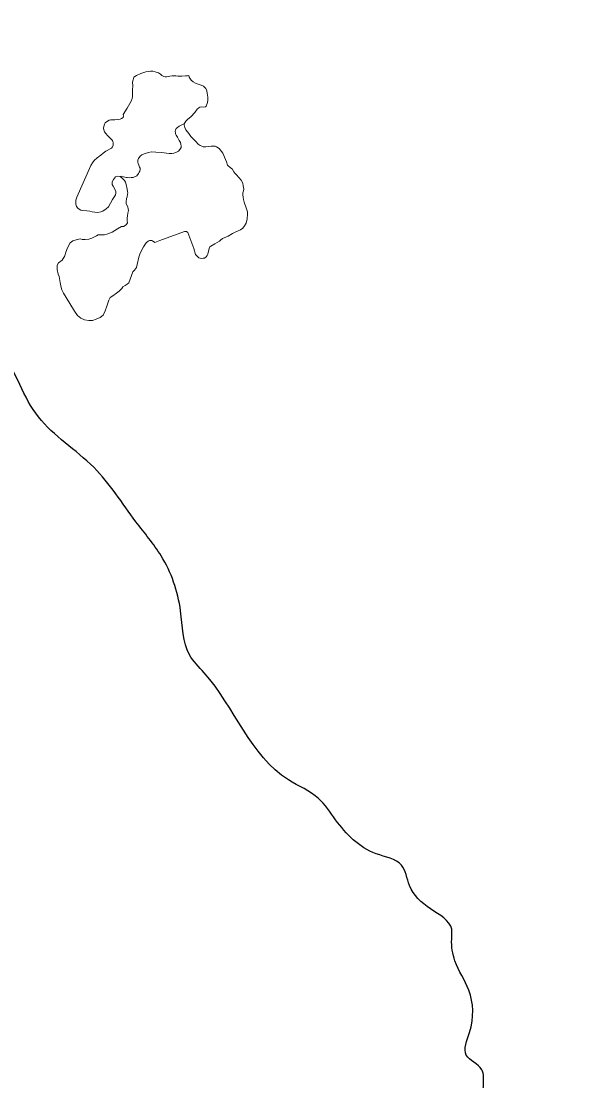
# Model space of a CAD drawing. Extents: x -1643653 to 4543381, y 1624270 to 13878484.
# Drawn here: x 684302 to 687442, y 8982407 to 8988487 of the extents above; entities that cross this region are included whole.
import ezdxf

# ---------------------------------------------------------------- set-up
doc = ezdxf.new("R2010")
doc.units = 0
doc.header["$LTSCALE"] = 200
doc.linetypes.add('LONG_DASH_SHORT_DASH', pattern=[9.9, 6, -1.2, 1.5, -1.2])
for name, color, linetype, lineweight in [('1', 7, 'Continuous', 13), ('24', 7, 'Continuous', 25), ('29', 7, 'Continuous', 13), ('7', 7, 'LONG_DASH_SHORT_DASH', 60)]:
    doc.layers.add(name, color=color, linetype=linetype, lineweight=lineweight)

msp = doc.modelspace()

# ---------------------------------------------------------------- linework, layer by layer
at = {"layer": '1', "lineweight": 25}
msp.add_spline([(814781, 9009175.5), (814787.2, 9009173.4), (814796.9, 9009173.4), (814799.4, 9009172.4), (814805.1, 9009174.5), (814805.6, 9009176.5), (814811.7, 9009179.5), (814811.7, 9009179.5), (814801.5, 9009181), (814790.7, 9009181.5), (814784.1, 9009183.1), (814777.4, 9009185.1), (814778.4, 9009175.5)], degree=3, dxfattribs=at)
at = {"layer": '24'}
msp.add_spline([(687252.8, 8980199.7), (687166.4, 8980215.3), (687101.2, 8980261.9), (687040.7, 8980308.5), (686970.8, 8980317.8), (686901, 8980317.8), (686742.7, 8980252.6), (686575, 8980285.2), (686332.9, 8980415.6), (686239.8, 8980462.2), (686267.7, 8980560.1), (686249.1, 8980648.6), (686319, 8980867.6), (686603, 8981398.7), (686663.5, 8981524.5), (686724, 8981794.7), (686910.3, 8982102.2), (686952.2, 8982386.4), (686942.9, 8982470.3), (686854.4, 8982554.2), (686873, 8982684.6), (686868.4, 8982926.9), (686789.2, 8983094.6), (686770.6, 8983220.4), (686770.6, 8983276.3), (686649.6, 8983392.8), (686528.5, 8983527.9), (686481.9, 8983644.4), (686337.6, 8983709.6), (686104.8, 8983905.3), (686007, 8984026.5), (685834.7, 8984133.6), (685350.5, 8984748.6), (685266.7, 8984851.1), (685215.5, 8985102.7), (685103.7, 8985419.5), (684959.4, 8985615.2), (684717.3, 8985927.4), (684400.6, 8986216.2), (684191.1, 8986598.3), (684139.9, 8986682.2), (684130.6, 8986994.3), (684088.7, 8987409), (684153.8, 8987749.1), (684107.3, 8988103.2), (684107.3, 8988163.8), (684139.9, 8988163.8), (684139.9, 8988382.8), (684144.5, 8988434), (684116.6, 8988480.6), (684102.6, 8988494.6), (684144.5, 8988555.1), (684177.1, 8988713.5), (684186.5, 8988820.7), (684158.5, 8988895.2), (684144.5, 8989067.6), (684116.6, 8989361.2), (684093.3, 8989528.9), (684051.4, 8989761.8), (683823.3, 8990125.3), (683259.9, 8990786.8)], degree=3, dxfattribs=at)
at = {"layer": '29'}
for points in [[(685262.6, 8988174.7), (685255.5, 8988173.7), (685242.9, 8988173.1), (685222, 8988171.4), (685199, 8988172.2), (685188, 8988172.8), (685168.1, 8988173.9), (685153.7, 8988171.7), (685144.9, 8988168.9), (685134.5, 8988167.4), (685127.3, 8988167.2), (685118.6, 8988169.8), (685109, 8988176.3), (685100.2, 8988182.9), (685088.6, 8988191.5), (685069.9, 8988197.3), (685056.4, 8988199.5), (685042.2, 8988199.7), (685016.8, 8988197.5), (684987.8, 8988187.2), (684963.5, 8988176.1), (684948.3, 8988165.1), (684942.7, 8988151.5), (684940.6, 8988136.7), (684941.2, 8988116.3), (684939.7, 8988092.6), (684939, 8988071.4), (684939.5, 8988054.6), (684937.5, 8988043.2), (684931.6, 8988027.9), (684908.8, 8987987.3), (684886.7, 8987951.4), (684887.7, 8987943.2), (684886, 8987934.3), (684877.4, 8987928.2), (684868.8, 8987925.7), (684855, 8987922.5), (684838.9, 8987921.4), (684827.4, 8987921.9), (684815.4, 8987920.2)], [(685214.4, 8987791), (685208.2, 8987801.9), (685197.1, 8987821), (685190.7, 8987833), (685187.3, 8987840.9), (685186, 8987847.1), (685185.2, 8987855), (685186, 8987862.4), (685189.6, 8987870.7), (685197.3, 8987877.7), (685207.7, 8987885.6), (685218.8, 8987891.2), (685230.1, 8987896), (685235.9, 8987898.8), (685239.1, 8987904.3), (685246, 8987913.5), (685257.2, 8987925), (685273.5, 8987939), (685297.1, 8987963.4), (685311.1, 8987982.6), (685319.7, 8987990.7), (685326.3, 8987994.1), (685334.4, 8987995), (685349, 8987993), (685358.5, 8987995), (685361.9, 8987999.3), (685369.9, 8988020.2), (685372.2, 8988034.2), (685371.4, 8988052), (685368.8, 8988074.4), (685366.5, 8988088.2), (685361, 8988101.4), (685347.5, 8988114), (685333.5, 8988120.9), (685317.1, 8988125.8), (685301, 8988131.5), (685288.1, 8988138.7), (685276.6, 8988147.8), (685265.4, 8988165.6), (685262.6, 8988174.7)], [(684815.4, 8987920.2), (684806.2, 8987918.8), (684796.1, 8987913), (684783.5, 8987903.9), (684779.2, 8987895.8), (684775.2, 8987883.5), (684774, 8987873.7), (684775.5, 8987862.8), (684779.5, 8987851.6), (684786.4, 8987842.5), (684795.8, 8987830.7), (684810.8, 8987815.8), (684824.8, 8987803.2), (684827.1, 8987798), (684828.9, 8987787.5), (684828.6, 8987774.8), (684825.5, 8987765.9), (684818.9, 8987758.5), (684787.2, 8987740.4), (684772.3, 8987729.5), (684757.4, 8987717.5), (684737.8, 8987702.5), (684720.6, 8987688.2), (684710.9, 8987674.4), (684701.1, 8987659.5), (684621.3, 8987477.6), (684615.6, 8987460.4), (684614.4, 8987449.5), (684615, 8987438), (684619.6, 8987423.7), (684625.9, 8987415), (684634.5, 8987408.7), (684644.3, 8987403), (684655.2, 8987401.8), (684677, 8987398.4), (684695.9, 8987397.8), (684708, 8987393.2), (684724.6, 8987390.4), (684740.7, 8987389.2), (684757.4, 8987393.2)], [(685238, 8987280.8), (685250, 8987280.2), (685256.9, 8987274.5), (685292, 8987183.2), (685301.7, 8987147.6), (685320.7, 8987129.8), (685335.6, 8987125.3), (685344.2, 8987126.4), (685352.8, 8987128.1), (685361.4, 8987134.4), (685367.8, 8987142.5), (685371.8, 8987149.9), (685379.2, 8987182.7), (685383.8, 8987193), (685388.4, 8987197), (685412.1, 8987210.3), (685438.3, 8987225.1), (685445.1, 8987231), (685456.2, 8987241.1), (685488.5, 8987253), (685513.6, 8987269.1), (685529.1, 8987275.7), (685542.8, 8987282.3), (685559.6, 8987290.1), (685572.1, 8987300.2), (685582.3, 8987312.7), (685591.9, 8987328.3), (685597.2, 8987353.3), (685600.2, 8987380.2), (685599, 8987394), (685591.9, 8987416.7), (685580.5, 8987448.2), (685577, 8987464.9), (685574.6, 8987475), (685573.4, 8987491.8), (685573.4, 8987503.1), (685577, 8987514.5), (685577.6, 8987523.4), (685575.2, 8987542.5), (685572.2, 8987556.8), (685562.6, 8987575.4), (685548.9, 8987589.7), (685536.9, 8987606.4), (685526.8, 8987614.2), (685520.2, 8987623.1), (685511.2, 8987639.3), (685501.7, 8987646.4), (685485.5, 8987661.4), (685479.5, 8987679.3), (685473.6, 8987694.2), (685458.4, 8987730.7), (685436.6, 8987757.5), (685421.1, 8987766.9), (685413.3, 8987769.8), (685412.1, 8987769.9), (685401.6, 8987770.7), (685390.1, 8987769.5), (685373.7, 8987767.8), (685360.2, 8987766.1), (685345.9, 8987766.6), (685338.1, 8987769.2), (685327.5, 8987774.7), (685316.6, 8987781.6), (685302.8, 8987796.2), (685288.7, 8987811.4), (685275, 8987825.2), (685262, 8987842.4), (685246, 8987864.2), (685239.3, 8987877.9), (685237.6, 8987884.8), (685235.3, 8987893.1), (685235.9, 8987898.8), (685230.1, 8987896), (685218.8, 8987891.2), (685207.7, 8987885.6), (685197.3, 8987877.7), (685189.6, 8987870.7), (685186, 8987862.4), (685185.2, 8987855), (685186, 8987847.1), (685187.3, 8987840.9), (685190.7, 8987833), (685197.1, 8987821), (685208.2, 8987801.9), (685214.4, 8987791), (685217.4, 8987780.8), (685219.7, 8987770.5), (685218.6, 8987762.3), (685210.6, 8987750.2), (685203.5, 8987741.2), (685188.6, 8987733.6), (685176.5, 8987729.7), (685165.6, 8987727.8), (685150.7, 8987728.1), (685135, 8987730.6), (685107.5, 8987733.4), (685073, 8987735.9), (685046, 8987737), (685033, 8987734.1), (685018.7, 8987730.2), (685005.8, 8987726)], [(684868.8, 8987596.4), (684874.9, 8987597.1), (684887.5, 8987594.3), (684902.6, 8987590.3), (684910, 8987589.9), (684922.4, 8987589.2), (684931.5, 8987589.7), (684943, 8987590.3), (684951.5, 8987593.3), (684964.1, 8987600.1), (684973.9, 8987612.4), (684978.2, 8987620.3), (684982.2, 8987627.1), (684983.9, 8987635.4), (684983, 8987643.5), (684980.9, 8987650.2), (684975.7, 8987661.6), (684972.4, 8987670), (684971.1, 8987678.9), (684971.3, 8987690.4), (684974.9, 8987699.8), (684984.5, 8987712.8), (684993.8, 8987719.4), (685005.8, 8987726), (685018.7, 8987730.2), (685033, 8987734.1), (685046, 8987737), (685073, 8987735.9), (685107.5, 8987733.4), (685135, 8987730.6), (685150.7, 8987728.1), (685165.6, 8987727.8), (685176.5, 8987729.7), (685188.6, 8987733.6), (685203.5, 8987741.2), (685210.6, 8987750.2), (685218.6, 8987762.3), (685219.7, 8987770.5), (685217.4, 8987780.8), (685214.4, 8987791)], [(685005.8, 8987726), (684993.8, 8987719.4), (684984.5, 8987712.8), (684974.9, 8987699.8), (684971.3, 8987690.4), (684971.1, 8987678.9), (684972.4, 8987670), (684975.7, 8987661.6), (684980.9, 8987650.2), (684983, 8987643.5), (684983.9, 8987635.4), (684982.2, 8987627.1), (684978.2, 8987620.3), (684973.9, 8987612.4), (684964.1, 8987600.1), (684951.5, 8987593.3), (684943, 8987590.3), (684931.5, 8987589.7), (684922.4, 8987589.2), (684910, 8987589.9), (684902.6, 8987590.3), (684887.5, 8987594.3), (684874.9, 8987597.1), (684868.8, 8987596.4), (684881.4, 8987586.6), (684894, 8987573.4), (684899.2, 8987562.5), (684903.2, 8987549.3), (684909.5, 8987522.6), (684911.8, 8987510.5), (684912.4, 8987503.1), (684911.3, 8987494.5), (684910.1, 8987480.1), (684905, 8987469.2), (684903.8, 8987450.3), (684904.4, 8987439.4), (684913, 8987422.2), (684915.9, 8987410.1), (684917, 8987400.3), (684913.6, 8987385.4), (684911.8, 8987371.1), (684908.8, 8987356.5), (684908.8, 8987341.6), (684910.6, 8987330.1), (684903.1, 8987319.2), (684888.2, 8987310), (684877.3, 8987309.5), (684853.1, 8987296.3), (684823.3, 8987275.6), (684792.3, 8987264.7), (684778.5, 8987260.7), (684764.1, 8987260.7), (684752.1, 8987261.3), (684742.9, 8987260.7), (684734.3, 8987255.5), (684707.3, 8987242.3), (684688.9, 8987236), (684668.8, 8987234.9), (684650.5, 8987235.4), (684641.8, 8987237.7), (684632.1, 8987237.2), (684616, 8987233.1), (684597.6, 8987227.4), (684582.1, 8987215.9), (684572.4, 8987198.7), (684563.2, 8987176.9), (684555.7, 8987156.2), (684552.3, 8987141.3), (684536.2, 8987116.8), (684515, 8987100.7), (684507.5, 8987086.4), (684506.9, 8987075.5), (684508.7, 8987062.3), (684514.4, 8987034.7), (684518.4, 8987021.5), (684520.7, 8987010.6), (684525.9, 8986987.7), (684528.8, 8986969.3), (684531.6, 8986958.4), (684534.5, 8986945.2), (684544.2, 8986927.4), (684580.4, 8986866.6), (684606.8, 8986823), (684624.6, 8986797.7), (684643, 8986782.2), (684664.3, 8986773.6), (684689.5, 8986769.6), (684711.3, 8986769), (684730.9, 8986776.5), (684754.4, 8986786.3), (684771.6, 8986801.2), (684783.1, 8986825.8), (684791.7, 8986851.1), (684803.2, 8986886.7), (684812.4, 8986901), (684826.8, 8986911.9), (684847.4, 8986925.7), (684862.9, 8986938.3), (684877.9, 8986953.8), (684885.3, 8986963.6), (684897.4, 8986971)], [(684757.4, 8987393.2), (684770, 8987397.8), (684788.4, 8987409.9), (684802.7, 8987422.5), (684825.7, 8987463.2), (684836.6, 8987480.5), (684841.8, 8987490.2), (684844.1, 8987500), (684844.1, 8987510.3), (684838.3, 8987523.5), (684828, 8987539.6), (684822.8, 8987549.3), (684822.8, 8987565.4), (684830.9, 8987578.6), (684842.3, 8987594.1), (684855, 8987598.1), (684868.8, 8987596.4)], [(684897.4, 8986971), (684908.9, 8986978.5), (684918.6, 8986985.4), (684934.4, 8987027.1), (684941.2, 8987048.9), (684951, 8987059.2), (684962.5, 8987074.7), (684967.1, 8987090.8), (684976.8, 8987132.7), (684983.7, 8987155.1), (685002.7, 8987191.8), (685017.6, 8987214.8), (685029.7, 8987225.7), (685037.1, 8987229.1), (685044.6, 8987229.1), (685049.8, 8987228), (685055.5, 8987225.7), (685061.2, 8987222.8), (685068.7, 8987217.6), (685096.2, 8987229.1), (685238, 8987280.8)]]:
    msp.add_lwpolyline(points, dxfattribs=at)
at = {"layer": '7'}
msp.add_spline([(683598.6, 8994777.1), (684397.7, 8994464.4), (685057.9, 8994117), (685335.8, 8993804.3), (685509.6, 8993491.6), (685648.5, 8993005.2), (685787.5, 8992692.5), (686065.5, 8992275.5), (686343.4, 8991858.6), (686725.6, 8991615.4), (687073, 8991302.7), (687420.5, 8990920.5), (687906.9, 8989912.9), (688323.8, 8989079.1), (688636.5, 8988384.2), (688984, 8987863), (689435.6, 8987654.6), (689817.8, 8987515.6), (690269.5, 8987168.1), (690582.2, 8986959.7), (690825.4, 8986994.4), (691033.9, 8986716.5), (691311.8, 8986369), (691902.5, 8985500.4), (692354.1, 8985153), (692666.8, 8984701.3), (692875.3, 8984214.9), (693158.7, 8983934.4), (693502.3, 8983815), (693545.2, 8983676.6), (693602.5, 8983504.7), (693621.6, 8983017.8), (693570.2, 8982929.4), (693397.3, 8982487.9), (693500.7, 8982373.5), (693769.5, 8982043.9), (693907.8, 8981934.1), (694056.6, 8981574.3), (694126.1, 8980775.2), (694195.6, 8980288.8), (694332.5, 8979985.6), (694542.5, 8979770.8), (694432.7, 8979351), (694365.9, 8979193.5), (694122.6, 8978945.4), (693898.3, 8978539.8), (694012.8, 8978253.5), (694475.7, 8978549.3), (695243.9, 8979169.6), (695396.6, 8979322.3), (696002.5, 8979718.4), (696732.6, 8980376.8), (697123.8, 8980615.4), (697739.5, 8980636.2), (698156.4, 8980636.2)], degree=3, dxfattribs=at)

doc.saveas('drawing.dxf')
